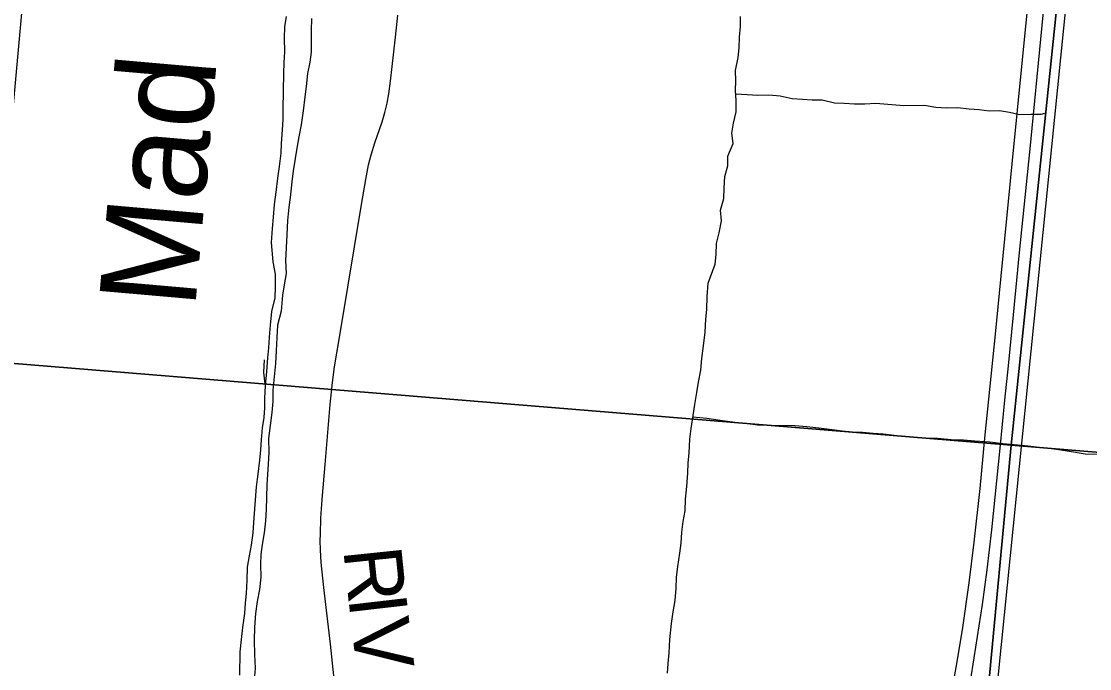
# Model space of a CAD drawing. Extents: x 1410790 to 1770854, y 566777 to 831614.
# Drawn here: x 1596228 to 1601760, y 729054 to 732405 of the extents above; entities that cross this region are included whole.
import ezdxf

# ---------------------------------------------------------------- set-up
doc = ezdxf.new("R2010")
doc.units = 0
for name, color, linetype in [('GM_X_Major_River', 7, 'Continuous'), ('GM_X_Minor_River', 7, 'Continuous'), ('GM_X_Minor_River_Text', 7, 'Continuous'), ('GM_X_Section', 7, 'Continuous'), ('GM_X_Township', 7, 'Continuous'), ('GM_X_Township_Road', 7, 'Continuous'), ('GM_X_Township_Road_Text', 7, 'Continuous'), ('GM_X_US_Route', 7, 'Continuous')]:
    doc.layers.add(name, color=color, linetype=linetype)

msp = doc.modelspace()

# ---------------------------------------------------------------- linework, layer by layer
at = {"layer": 'GM_X_Major_River'}
for points in [[(1597599.7, 732431.3), (1597590.6, 732377.3), (1597589.4, 732319.1), (1597590, 732246.9), (1597586.9, 732192.8), (1597585.7, 732134.6), (1597582.1, 731952.1), (1597583, 731897.9), (1597577.9, 731843.8), (1597574.4, 731773.7), (1597571.4, 731723.6), (1597564, 731653.5), (1597554.8, 731593.5), (1597545.3, 731521.4), (1597538, 731457.4), (1597532.6, 731391.3), (1597527.4, 731333.2), (1597522, 731261), (1597530.3, 731161.1)], [(1597730.1, 732420.7), (1597728.8, 732358.5), (1597729.6, 732298.3), (1597728.6, 732246.2), (1597721.5, 732194.1), (1597710.3, 732136.2), (1597702.9, 732068.1), (1597695.8, 732014), (1597688.3, 731942), (1597676.8, 731870), (1597665.5, 731808), (1597654.3, 731748), (1597645.2, 731696), (1597635.9, 731632), (1597628.7, 731574), (1597621, 731493.9), (1597614, 731443.8), (1597606.6, 731373.8), (1597603.1, 731299.6), (1597596.6, 731167.5)], [(1597530.3, 731161.1), (1597542.8, 731096.7), (1597543.2, 731030.5), (1597539.9, 730974.5), (1597524.2, 730902.7), (1597516.5, 730832.7), (1597511, 730770.7), (1597507.7, 730714.7), (1597502.5, 730662.7), (1597496.8, 730592.6), (1597491, 730518.6), (1597487.5, 730454.5), (1597486.4, 730404.5), (1597483.2, 730354.4), (1597475.9, 730300.5), (1597470.4, 730238.5), (1597467.2, 730186.4), (1597461.9, 730132.4), (1597452.2, 730060.5), (1597444.6, 729994.5), (1597432.8, 729834.4), (1597426.9, 729756.4), (1597417.4, 729692.5), (1597408.1, 729638.6), (1597396.7, 729578.7), (1597395.1, 729512.6), (1597391.5, 729442.5), (1597386.3, 729392.5), (1597383, 729340.5), (1597373.3, 729266.6), (1597365.8, 729204.6), (1597360.3, 729140.6), (1597357.4, 729020.4)], [(1597596.6, 731167.5), (1597599, 731099.3), (1597589.6, 731041.4), (1597580.3, 730987.5), (1597574.3, 730905.5), (1597554.6, 730831.8), (1597551, 730767.7), (1597547.4, 730699.7), (1597543.9, 730633.6), (1597538.6, 730581.6), (1597530.6, 730495.6), (1597531.2, 730437.5), (1597525.8, 730379.5), (1597516.3, 730313.5), (1597508.6, 730245.6), (1597508.9, 730173.4), (1597505.5, 730113.3), (1597499, 730005.3), (1597495.9, 729877), (1597492.5, 729819), (1597485.1, 729757), (1597475.6, 729697.1), (1597468.4, 729645.2), (1597467.2, 729593.1), (1597467.6, 729526.9), (1597462.1, 729462.9), (1597448.6, 729401.1), (1597441.1, 729339.1), (1597435.5, 729269.1), (1597433.8, 729201), (1597436.1, 729124.8), (1597438.5, 729056.5), (1597433, 728994.5)]]:
    msp.add_lwpolyline(points, dxfattribs=at)
at = {"layer": 'GM_X_Minor_River'}
for points in [[(1599821.6, 731147.5), (1599826.8, 731197.9), (1599828.2, 731256), (1599841.6, 731309.8), (1599853.1, 731371.7), (1599848.5, 731428), (1599866, 731487.8), (1599867.3, 731541.9), (1599870.8, 731602), (1599886.2, 731657.7), (1599887.4, 731707.9), (1599915.1, 731773.3), (1599908.3, 731825.7), (1599915.6, 731877.7), (1599929.1, 731937.5), (1599930.5, 731995.6), (1599925.8, 732047.9), (1599929, 732098), (1599926.3, 732150.2), (1599940, 732218), (1599945.2, 732268), (1599946.6, 732324.2), (1599951.9, 732378.2), (1599953.2, 732430.3)], [(1599927.4, 732029.7), (1599987.4, 732026.3), (1600041.4, 732022.9), (1600099.6, 732025.5), (1600157.6, 732020), (1600219.4, 732006.4), (1600273.4, 732003), (1600323.4, 731999.7), (1600375.5, 731998.4), (1600439.2, 731982.8), (1600489.3, 731981.5), (1600543.3, 731978.1), (1600595.4, 731978.8), (1600653.6, 731981.3), (1600735.6, 731975.3), (1600797.6, 731969.7), (1600905.9, 731971), (1600963.7, 731961.5), (1601019.8, 731958.1), (1601075.9, 731958.6), (1601135.9, 731953.1), (1601187.9, 731949.8), (1601239.8, 731942.5), (1601293.9, 731943.1), (1601345.9, 731935.8), (1601397.6, 731922.4), (1601455.8, 731925), (1601509.9, 731925.6), (1601528.1, 731929.2)], [(1599674.7, 729997.2), (1599679.2, 730065.2), (1599681.6, 730119.2), (1599685.9, 730169.2), (1599690.5, 730241.3), (1599696.9, 730297.3), (1599707.4, 730365.2), (1599715.8, 730421.2), (1599726.2, 730483.2), (1599734.6, 730537.2), (1599747, 730599.1), (1599751.5, 730659.2), (1599760, 730725.2), (1599768.5, 730795.2), (1599773, 730863.2), (1599777.3, 730913.2), (1599779.9, 730981.2), (1599784.4, 731049.3), (1599821.6, 731147.5)], [(1597484.8, 730653.3), (1597482.5, 730586.9), (1597489.2, 730528), (1597487.9, 730528.9)], [(1599706.2, 730357.4), (1599777.2, 730350.7), (1599847, 730340.1), (1599922.8, 730329.5), (1599978.7, 730325), (1600040.6, 730316.5), (1600112.4, 730313.9), (1600234.3, 730312.9), (1600296.2, 730308.4), (1600358, 730299.9), (1600427.9, 730291.3), (1600479.7, 730284.9), (1600531.6, 730280.4), (1600583.6, 730278), (1600639.5, 730273.6), (1600691.4, 730269.1), (1600761.2, 730260.6), (1600839.1, 730253.9), (1600910.9, 730249.3), (1600972.8, 730246.8), (1601042.7, 730240.2), (1601106.6, 730237.7), (1601166.5, 730233.2), (1601244.3, 730228.6), (1601310.2, 730220), (1601386, 730213.4), (1601441.9, 730207), (1601511.8, 730198.4), (1601577.6, 730191.8), (1601655.4, 730179.2), (1601737.2, 730166.5), (1601917, 730165.1)], [(1599573.6, 729031.1), (1599578, 729081.1), (1599582.4, 729135.1), (1599586.9, 729205.1), (1599595.5, 729287.1), (1599603.9, 729347.1), (1599614.3, 729407.1), (1599618.8, 729471.1), (1599621.2, 729525.1), (1599627.6, 729583.2), (1599638.1, 729651.1), (1599644.5, 729703.1), (1599648.9, 729761.1), (1599655.3, 729815.1), (1599665.7, 729871.1), (1599668.2, 729931.1), (1599674.7, 729997.2)]]:
    msp.add_lwpolyline(points, dxfattribs=at)
at = {"layer": 'GM_X_Section'}
for points in [[(1596559.1, 736055.1), (1601917.9, 735637.3), (1601353.4, 730211.7), (1596064.8, 730644)], [(1601917.9, 735637.3), (1607258.7, 735213.9), (1606672, 729772.9), (1601353.4, 730211.7)], [(1596064.8, 730644), (1601353.4, 730211.7), (1600850, 724846), (1600834, 724846.2), (1595529.7, 725298.9)], [(1606672, 729772.9), (1606124.7, 724419.8), (1600850, 724846), (1601353.4, 730211.7)]]:
    msp.add_lwpolyline(points, close=True, dxfattribs=at)
at = {"layer": 'GM_X_Township'}
msp.add_lwpolyline([(1599276.6, 723775.1), (1599296.6, 724067.1), (1599232.4, 724344.8), (1599036.9, 724567.4), (1598780.3, 724829.2), (1598523.7, 724998.9), (1600172.2, 724916.8), (1600204.7, 724913.7), (1600288.1, 724906.4), (1600306.5, 724905.7), (1600846.8, 724857.5), (1600966.6, 725932.6), (1601015.3, 726227.8), (1601032.5, 726370.6), (1601038.6, 726420.9), (1601057.3, 726575.5), (1601090.8, 727061.8), (1601719.1, 733276.5)], dxfattribs=at)
msp.add_lwpolyline([(1599276.6, 723775.1), (1599296.6, 724067.1), (1599232.4, 724344.8), (1599036.9, 724567.4), (1598780.3, 724829.2), (1598523.7, 724998.9), (1600172.2, 724916.8), (1600204.7, 724913.7), (1600288.1, 724906.4), (1600306.5, 724905.7), (1600846.8, 724857.5), (1600966.6, 725932.6), (1601015.3, 726227.8), (1601032.5, 726370.6), (1601038.6, 726420.9), (1601057.3, 726575.5), (1601090.8, 727061.8), (1601719.1, 733276.5)], dxfattribs=at)
at = {"layer": 'GM_X_Township_Road'}
msp.add_lwpolyline([(1597862.7, 728870.4), (1597829.4, 729180.3), (1597795.2, 729473.7), (1597780.8, 729604), (1597776.4, 729669.2), (1597776, 729718.1), (1597777.5, 729750.5), (1597778.9, 729832.7), (1597785.9, 729930), (1597801.2, 730110.4), (1597826.5, 730421.1), (1597838.7, 730535.1), (1597850.4, 730616.1), (1597883.3, 730810.2), (1597990.2, 731457.8), (1598011.9, 731587.1), (1598025.5, 731662.6), (1598039.1, 731715), (1598058.5, 731777.3), (1598096.5, 731885.7), (1598110.8, 731933.1), (1598122.4, 731981.2), (1598131.2, 732029.9), (1598140, 732095.1), (1598166, 732323.4), (1598177, 732437.9)], dxfattribs=at)
at = {"layer": 'GM_X_US_Route'}
for points in [[(1600991.3, 728241.9), (1600994.8, 728258.7), (1601063.1, 728579.3), (1601117.3, 728849.2), (1601143.1, 728989.3), (1601163.2, 729109), (1601205.2, 729386.4), (1601229.5, 729565.7), (1601254.7, 729773), (1601296.7, 730196.1), (1601322, 730443.6), (1601339.7, 730622), (1601365.9, 730886.3), (1601396.7, 731208.5), (1601449.9, 731728.7), (1601515.3, 732384.3), (1601584.4, 733085.6)], [(1601031.5, 728849.6), (1601069.7, 729059.5), (1601101.5, 729253.9), (1601136.9, 729497.4), (1601163.3, 729709.1), (1601192.8, 729986.5), (1601217.3, 730247.9), (1601272.4, 730786.3), (1601292.8, 730998.6), (1601340.8, 731471.9), (1601359.7, 731667.8), (1601412.8, 732206.5), (1601439.9, 732484)]]:
    msp.add_lwpolyline(points, dxfattribs=at)

# ---------------------------------------------------------------- texts
at = {"layer": 'GM_X_Minor_River_Text'}
msp.add_text('Mad', height=499.85, rotation=85.0065, dxfattribs=at).set_placement((1597127.4, 730911.4))
at = {"layer": 'GM_X_Township_Road_Text'}
for s, rotation, p in [('R', 275.9195, (1597894.9, 729670.1)), ('I', 276.6043, (1597920.8, 729421.2)), ('V', 276.6143, (1597934.9, 729298.8))]:
    msp.add_text(s, height=300, rotation=rotation, dxfattribs=at).set_placement(p)

doc.saveas('drawing.dxf')
